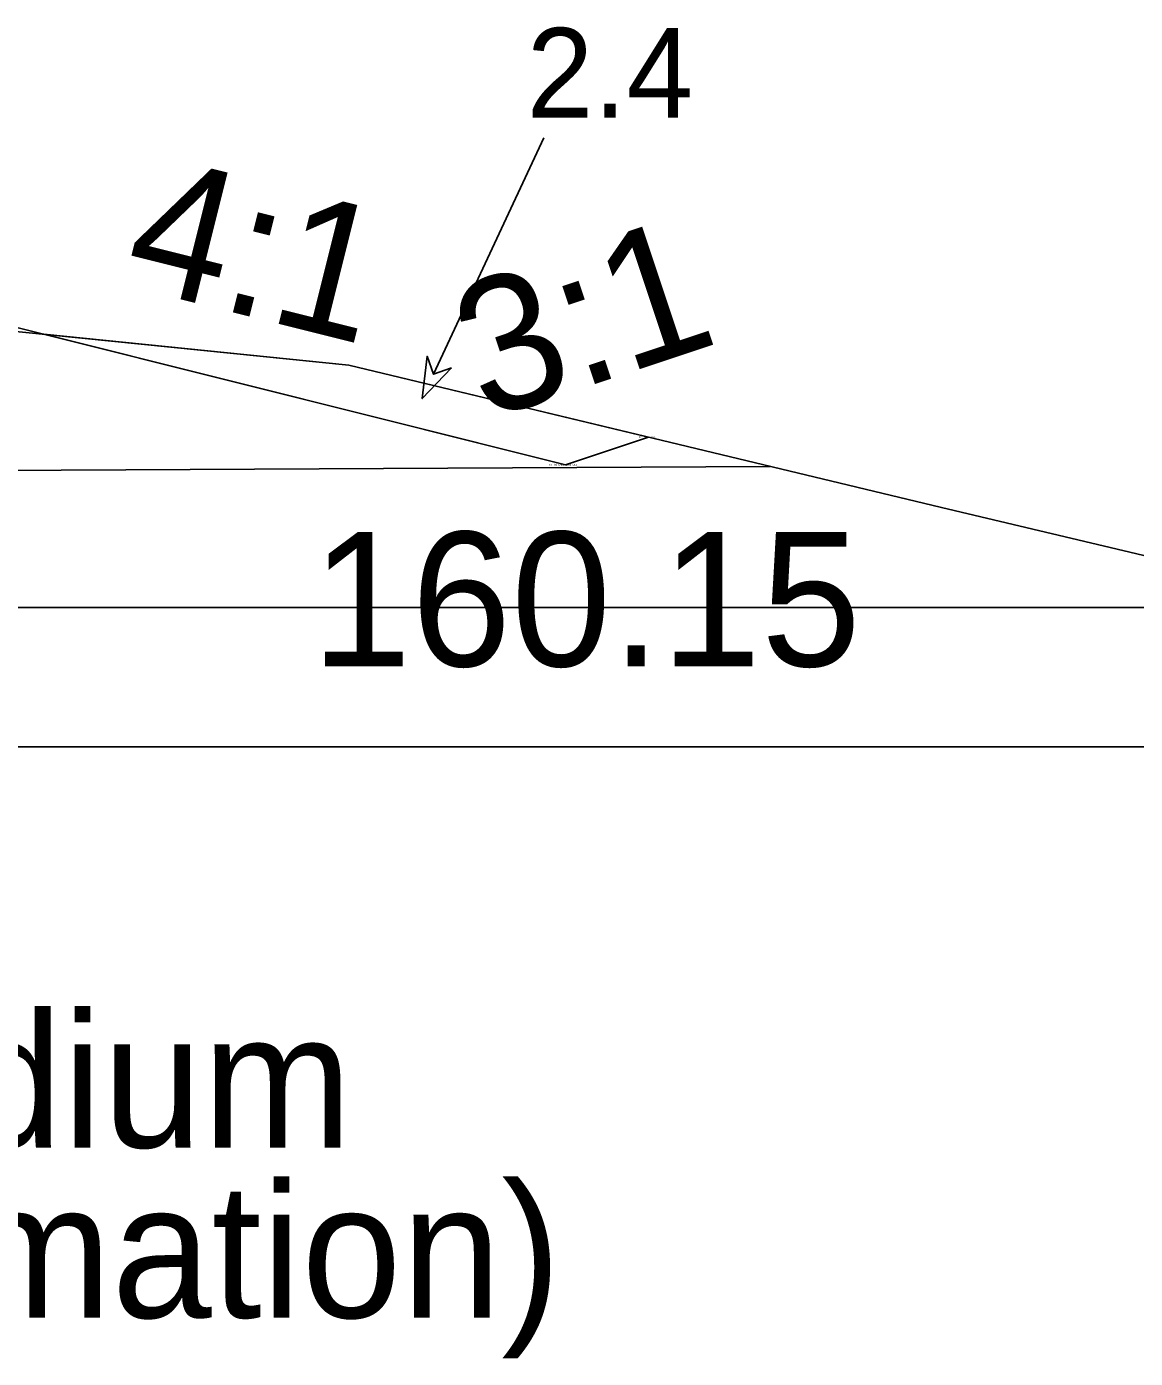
# Model space of a CAD drawing. Extents: x -516 to 303, y -10 to 5017.
# Drawn here: x 174.99 to 187.36, y 2493.17 to 2508.04 of the extents above; entities that cross this region are included whole.
import ezdxf

# ---------------------------------------------------------------- set-up
doc = ezdxf.new("R2010")
doc.units = 0
for name, color, linetype in [('Exist Cross Section Cell', 7, 'Continuous'), ('Exist XS Ground Line', 7, 'Continuous'), ('Prop CMT Slope Grass', 7, 'Continuous'), ('Prop Road Sect_ Material - Contact (General - Major)', 7, 'Continuous'), ('Prop Road Sect_ Material - Contact (General - Minor)', 7, 'Continuous'), ('Prop Road Sect_ Material - Tx (Composite Desc)', 7, 'Continuous'), ('Prop Road Sect_ Misc - Drafting Aid (Tx - small)', 7, 'Continuous'), ('Prop Road Sect_ Recs - UUC (Outline)', 7, 'Continuous'), ('Prop Road Sect_ Recs - UUC (pattern)', 7, 'Continuous'), ('Prop XS Ditch Standard Text', 7, 'Continuous'), ('Prop XS Side Slope Text', 7, 'Continuous'), ('Scratch_Level_0', 7, 'Continuous')]:
    doc.layers.add(name, color=color, linetype=linetype)

msp = doc.modelspace()

# ---------------------------------------------------------------- linework, layer by layer
at = {"layer": 'Exist Cross Section Cell'}
msp.add_line((150, 2500), (300, 2500), dxfattribs=at)
at = {"layer": 'Exist XS Ground Line'}
msp.add_lwpolyline([(167.229, 2505.369), (168.261, 2505.329), (169.289, 2505.289), (173.944, 2504.729), (178.582, 2504.262), (185.199, 2502.672), (190.422, 2501.432), (195.116, 2502.684), (196.039, 2502.903), (197.016, 2503.203), (197.89, 2503.211), (215.82, 2503.336)], dxfattribs=at)
at = {"layer": 'Prop CMT Slope Grass'}
for p, q in [((173, 2505.149), (181, 2503.149)), ((181, 2503.149), (181.927, 2503.458))]:
    msp.add_line(p, q, dxfattribs=at)
at = {"layer": 'Prop Road Sect_ Material - Contact (General - Major)'}
msp.add_line((183.288, 2503.131), (7.012, 2502.209), dxfattribs=at)
at = {"layer": 'Prop Road Sect_ Material - Contact (General - Minor)'}
msp.add_line((100.895, 2501.557), (189.898, 2501.557), dxfattribs=at)
at = {"layer": 'Prop Road Sect_ Misc - Drafting Aid (Tx - small)'}
msp.add_line((180.76, 2506.798), (179.53, 2504.16), dxfattribs=at)
msp.add_lwpolyline([(179.73, 2504.232), (179.402, 2503.887), (179.457, 2504.36), (179.53, 2504.16)], close=True, dxfattribs=at)
at = {"layer": 'Prop Road Sect_ Recs - UUC (Outline)'}
msp.add_lwpolyline([(181.927, 2503.458), (181, 2503.149), (175.178, 2504.605), (178.582, 2504.262)], close=True, dxfattribs=at)
at = {"layer": 'Prop Road Sect_ Recs - UUC (pattern)'}
msp.add_lwpolyline([(178.582, 2504.262), (175.178, 2504.605), (181, 2503.149), (181.927, 2503.458), (178.582, 2504.262)], dxfattribs=at)

# ---------------------------------------------------------------- texts
at = {"layer": 'Prop Road Sect_ Material - Tx (Composite Desc)'}
for s, p in [('COASTAL PLAIN: Orange-Brown and Gray, Soft to Medium ', (125.332, 2495.527)), ('Stiff, Sandy CLAY (A-6), Moist to Wet (Black Creek Formation)', (125.332, 2493.626))]:
    msp.add_text(s, height=1.5, dxfattribs=at).set_placement(p)
at = {"layer": 'Prop Road Sect_ Misc - Drafting Aid (Tx - small)'}
msp.add_text('2.4', height=1, dxfattribs=at).set_placement((180.568, 2507.025))
at = {"layer": 'Prop XS Ditch Standard Text'}
msp.add_text('160.15', height=1.5, dxfattribs=at).set_placement((178.165, 2500.899))
at = {"layer": 'Prop XS Side Slope Text'}
for s, rotation, p in [('4:1', 345.9638, (176.029, 2505.165)), ('3:1', 18.4332, (180.098, 2503.639))]:
    msp.add_text(s, height=1.5, rotation=rotation, dxfattribs=at).set_placement(p)
at = {"layer": 'Scratch_Level_0'}
for s, p in [('RT_Slope_Cut', (181.823, 2503.448)), ('RT_SS_Ditch_Base_Out', (180.82, 2503.139))]:
    msp.add_text(s, height=0.02, dxfattribs=at).set_placement(p)

doc.saveas('drawing.dxf')
